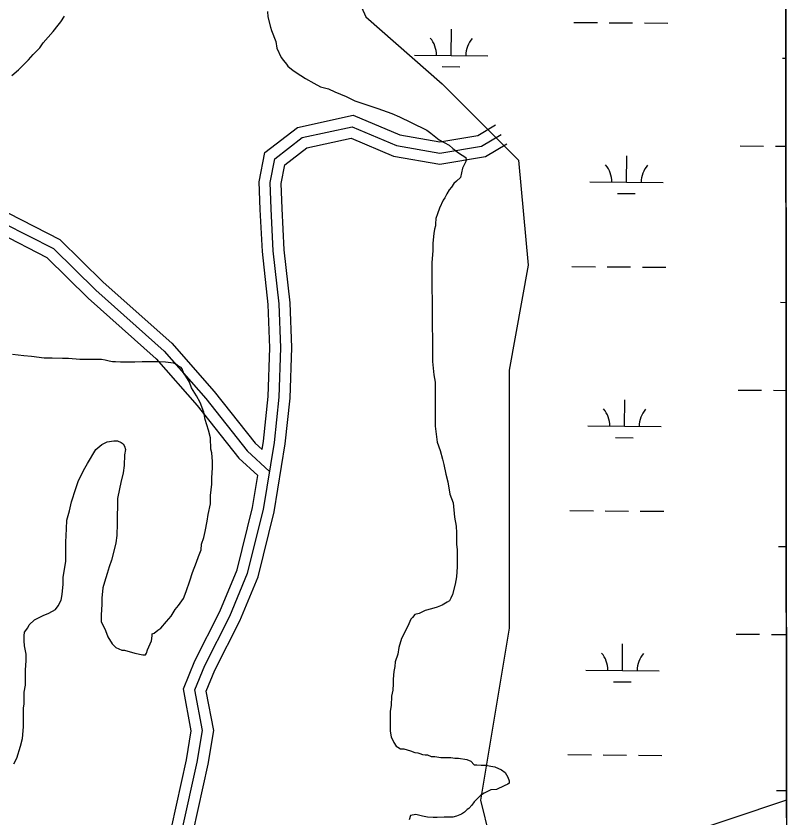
# Model space of a CAD drawing. Extents: x 3271442 to 3309282, y 752266 to 777610.
# Drawn here: x 3305999 to 3307057, y 767926 to 769019 of the extents above; entities that cross this region are included whole.
import ezdxf

# ---------------------------------------------------------------- set-up
doc = ezdxf.new("R2010")
doc.units = 0
for name, color, linetype in [('V-GRID-FRAM', 7, 'Continuous'), ('V-ROAD-CNTR', 7, 'Continuous'), ('V-SITE-VEGE', 7, 'Continuous'), ('V-WETL-SWMP', 7, 'Continuous')]:
    doc.layers.add(name, color=color, linetype=linetype)

msp = doc.modelspace()

# ---------------------------------------------------------------- linework, layer by layer
at = {"layer": 'V-GRID-FRAM'}
msp.add_lwpolyline([(3275591.3, 775827.4), (3307043.5, 775836.6), (3307056.7, 757650.8), (3275588.7, 757641.7), (3275591.3, 775827.4)], dxfattribs=at)
at = {"layer": 'V-ROAD-CNTR'}
for points in [[(3305454.3, 768978.3), (3305525.5, 768940.4), (3305617.3, 768913.9), (3305706.2, 768886), (3305770.4, 768836.8), (3305892.5, 768796.7), (3305988.7, 768749.9), (3306058.8, 768714.2), (3306117.9, 768656), (3306211.4, 768572.6), (3306269.1, 768506.8), (3306325, 768436.3), (3306334.3, 768427.8)], [(3305447.3, 768965), (3305519.9, 768926.5), (3305613, 768899.5), (3305699.2, 768872.4), (3305763.3, 768823.3), (3305886.8, 768782.8), (3305982, 768736.5), (3306049.9, 768701.9), (3306107.6, 768645.1), (3306200.7, 768562), (3306257.6, 768497.2), (3306314, 768426.1), (3306344.6, 768397.9)], [(3305440.2, 768951.8), (3305514.2, 768912.5), (3305608.6, 768885.1), (3305692.2, 768858.9), (3305756.2, 768809.9), (3305881.2, 768768.8), (3305975.3, 768723.1), (3306041, 768689.6), (3306097.3, 768634.1), (3306190, 768551.4), (3306246.1, 768487.6), (3306302.9, 768415.9), (3306328.5, 768392.3)], [(3306334.3, 768427.8), (3306336.2, 768439.4), (3306342.7, 768500.2), (3306345, 768566.6), (3306342.7, 768625.3), (3306334.8, 768697.6), (3306331.8, 768755.1), (3306330.3, 768792.7), (3306338.2, 768832.6), (3306382.6, 768866.8), (3306458.7, 768883.5), (3306522.1, 768856.5), (3306576.6, 768847), (3306628.3, 768855.7), (3306652.6, 768870.1)], [(3306225.6, 767909.3), (3306245.9, 768001.8), (3306253.2, 768044.7), (3306242.8, 768100.3), (3306256.2, 768133.4), (3306290.2, 768200.6), (3306314.7, 768259.2), (3306336.1, 768346), (3306351.1, 768437.4), (3306357.7, 768499.1), (3306360.1, 768566.6), (3306357.7, 768626.4), (3306349.7, 768698.8), (3306346.8, 768755.7), (3306345.4, 768791.5), (3306351.8, 768824.1), (3306389.1, 768852.9), (3306457.2, 768867.8), (3306517.8, 768842), (3306576.6, 768831.8), (3306633.5, 768841.4), (3306660.2, 768857.1)], [(3306240.3, 767906.4), (3306260.7, 767999), (3306268.4, 768044.8), (3306258.3, 768098.7), (3306269.8, 768127.1), (3306303.9, 768194.3), (3306329, 768254.5), (3306350.8, 768343), (3306365.9, 768435.4), (3306372.6, 768498), (3306375.1, 768566.7), (3306372.6, 768627.5), (3306364.7, 768700), (3306361.8, 768756.4), (3306360.5, 768790.4), (3306365.4, 768815.7), (3306395.6, 768838.9), (3306455.7, 768852.1), (3306513.6, 768827.5), (3306576.5, 768816.6), (3306638.8, 768827.1), (3306667.8, 768844.2)], [(3306201.7, 767658), (3306201.4, 767668.6), (3306183.9, 767706.2), (3306177.2, 767719.3), (3306171.7, 767749.1), (3306196.7, 767830.7), (3306210.9, 767912.2), (3306231.2, 768004.7), (3306237.9, 768044.6), (3306227.2, 768101.8), (3306242.5, 768139.6), (3306276.6, 768206.9), (3306300.4, 768263.9), (3306321.4, 768349), (3306328.5, 768392.3)]]:
    msp.add_lwpolyline(points, dxfattribs=at)
at = {"layer": 'V-SITE-VEGE'}
for p, q in [((3307049.2, 767925.7), (3307046.8, 771271.3)), ((3306341.7, 769024.6), (3306342.4, 769017.6)), ((3306060, 769010.9), (3306064.9, 769018.6)), ((3306342.4, 769017.6), (3306345.9, 769003.6)), ((3306049.4, 768997.6), (3306056.5, 769006)), ((3306056.5, 769006), (3306060, 769010.9)), ((3306345.9, 769003.6), (3306347.3, 768998.7)), ((3306036.1, 768982.2), (3306049.4, 768997.6)), ((3306347.3, 768998.7), (3306352.9, 768983.9)), ((3306031.2, 768975.2), (3306036.1, 768982.2)), ((3306352.9, 768983.9), (3306354.3, 768974.8)), ((3306022.1, 768966.1), (3306031.2, 768975.2)), ((3306354.3, 768974.8), (3306360.6, 768962.2)), ((3306002.4, 768945.1), (3306015.8, 768959.1)), ((3306015.8, 768959.1), (3306022.1, 768966.1)), ((3306360.6, 768962.2), (3306363.4, 768958)), ((3306363.4, 768958), (3306367.6, 768953.1)), ((3306367.6, 768953.1), (3306369.7, 768950.3)), ((3306369.7, 768950.3), (3306374.6, 768946.1)), ((3305993.3, 768937.4), (3306002.4, 768945.1)), ((3306374.6, 768946.1), (3306378.1, 768943.3)), ((3306378.1, 768943.3), (3306387.2, 768937.6)), ((3306387.2, 768937.6), (3306393.5, 768933.4)), ((3306393.5, 768933.4), (3306404.7, 768927.1)), ((3306404.7, 768927.1), (3306413.8, 768922.2)), ((3306413.8, 768922.2), (3306425, 768919.4)), ((3306425, 768919.4), (3306433.4, 768915.2)), ((3306433.4, 768915.2), (3306448.8, 768908.8)), ((3306448.8, 768908.8), (3306460.7, 768903.2)), ((3306460.7, 768903.2), (3306492.3, 768892.7)), ((3306492.3, 768892.7), (3306511.2, 768885.6)), ((3306511.2, 768885.6), (3306521.7, 768881.4)), ((3306521.7, 768881.4), (3306537.8, 768873.7)), ((3306537.8, 768873.7), (3306558.8, 768863.2)), ((3306558.8, 768863.2), (3306564.4, 768859)), ((3306564.4, 768859), (3306575.6, 768849.8)), ((3306575.6, 768849.8), (3306589.6, 768842.8)), ((3306589.6, 768842.8), (3306594.5, 768837.9)), ((3306594.5, 768837.9), (3306602.2, 768832.3)), ((3306602.2, 768832.3), (3306612, 768826)), ((3306612, 768820.4), (3306607.8, 768811.3)), ((3306612, 768826), (3306612.7, 768822.5)), ((3306612.7, 768822.5), (3306612, 768820.4)), ((3306607.8, 768811.3), (3306605, 768798.6)), ((3306599.4, 768793.7), (3306595.9, 768790.2)), ((3306605, 768798.6), (3306599.4, 768793.7)), ((3306592.4, 768785.3), (3306589.6, 768781.8)), ((3306595.9, 768790.2), (3306592.4, 768785.3)), ((3306586.1, 768776.2), (3306583.3, 768770.6)), ((3306589.6, 768781.8), (3306586.1, 768776.2)), ((3306581.1, 768767.8), (3306576.2, 768756.6)), ((3306583.3, 768770.6), (3306581.1, 768767.8)), ((3306576.2, 768756.6), (3306573.4, 768748.9)), ((3306571.3, 768742.6), (3306570.6, 768735.6)), ((3306573.4, 768748.9), (3306571.3, 768742.6)), ((3306569.2, 768727.9), (3306568.5, 768722.3)), ((3306570.6, 768732.8), (3306569.2, 768727.9)), ((3306570.6, 768735.6), (3306570.6, 768732.8)), ((3306568.5, 768722.3), (3306567.1, 768709)), ((3306567.1, 768709), (3306567.1, 768699.2)), ((3306567.1, 768699.2), (3306565.6, 768682.3)), ((3306565.6, 768682.3), (3306565.6, 768646.6)), ((3306565.6, 768646.6), (3306566.3, 768631.2)), ((3306566.3, 768631.2), (3306566.2, 768596.1)), ((3306566.2, 768596.1), (3306566.9, 768578.6)), ((3306566.9, 768578.6), (3306566.9, 768547.8)), ((3306009.7, 768555.4), (3305994.3, 768557.5)), ((3306020.2, 768554.7), (3306009.7, 768555.4)), ((3306037.1, 768552.5), (3306020.2, 768554.7)), ((3306048.3, 768552.5), (3306037.1, 768552.5)), ((3306062.3, 768551.8), (3306048.3, 768552.5)), ((3306070.7, 768551.8), (3306062.3, 768551.8)), ((3306086.1, 768550.4), (3306070.7, 768551.8)), ((3306115.5, 768550.3), (3306086.1, 768550.4)), ((3306120.5, 768549.6), (3306115.5, 768550.3)), ((3306126.1, 768548.2), (3306120.5, 768549.6)), ((3306130.3, 768547.5), (3306126.1, 768548.2)), ((3306134.5, 768547.5), (3306130.3, 768547.5)), ((3306141.5, 768546.8), (3306134.5, 768547.5)), ((3306161.1, 768546.8), (3306141.5, 768546.8)), ((3306170.9, 768547.5), (3306161.1, 768546.8)), ((3306194.7, 768547.5), (3306170.9, 768547.5)), ((3306202.5, 768546.8), (3306194.7, 768547.5)), ((3306213.7, 768545.3), (3306202.5, 768546.8)), ((3306216.5, 768544.6), (3306213.7, 768545.3)), ((3306219.3, 768542.5), (3306216.5, 768544.6)), ((3306224.2, 768539.7), (3306219.3, 768542.5)), ((3306566.9, 768547.8), (3306568.3, 768529.5)), ((3306225.6, 768537.6), (3306224.2, 768539.7)), ((3306227.7, 768531.3), (3306225.6, 768537.6)), ((3306230.5, 768527.8), (3306227.7, 768531.3)), ((3306235.4, 768519.4), (3306230.5, 768527.8)), ((3306568.3, 768529.5), (3306570.4, 768519.7)), ((3306238.2, 768511.7), (3306235.4, 768519.4)), ((3306245.2, 768501.2), (3306238.2, 768511.7)), ((3306570.4, 768519.7), (3306570.3, 768459.5)), ((3306250.1, 768492), (3306245.2, 768501.2)), ((3306254.9, 768478.7), (3306250.1, 768492)), ((3306257, 768468.9), (3306254.9, 768478.7)), ((3306261.2, 768454.2), (3306257, 768468.9)), ((3306570.3, 768459.5), (3306573.1, 768437.7)), ((3306264, 768443.7), (3306261.2, 768454.2)), ((3306264.7, 768428.2), (3306264, 768443.7)), ((3306107.7, 768427.7), (3306116.1, 768434.7)), ((3306116.1, 768434.7), (3306123.1, 768438.2)), ((3306123.1, 768438.2), (3306132.3, 768439.6)), ((3306132.3, 768439.6), (3306137.2, 768439.6)), ((3306137.2, 768439.6), (3306142.1, 768437.5)), ((3306142.1, 768437.5), (3306144.9, 768435.4)), ((3306144.9, 768435.4), (3306147, 768432.6)), ((3306147, 768432.6), (3306148.4, 768427.7)), ((3306573.1, 768437.7), (3306577.3, 768426.5)), ((3306096.5, 768408.8), (3306107.7, 768427.7)), ((3306148.4, 768427.7), (3306147, 768420.7)), ((3306266.1, 768423.3), (3306264.7, 768428.2)), ((3306266.8, 768411.4), (3306266.1, 768423.3)), ((3306577.3, 768426.5), (3306580.1, 768414.6)), ((3306147, 768420.7), (3306146.2, 768405.9)), ((3306266.8, 768403), (3306266.8, 768411.4)), ((3306580.1, 768414.6), (3306582.2, 768407.6)), ((3306090.9, 768399), (3306096.5, 768408.8)), ((3306146.2, 768405.9), (3306144.8, 768396.1)), ((3306266.1, 768389), (3306266.8, 768403)), ((3306582.2, 768407.6), (3306585, 768394.3)), ((3306083.8, 768384.3), (3306090.9, 768399)), ((3306144.8, 768396.1), (3306142, 768382.8)), ((3306266.1, 768380.6), (3306266.1, 768389)), ((3306585, 768394.3), (3306587.7, 768383.7)), ((3306080.3, 768374.5), (3306083.8, 768384.3)), ((3306142, 768382.8), (3306139.9, 768374.4)), ((3306263.9, 768365.2), (3306266.1, 768380.6)), ((3306587.7, 768383.7), (3306590.5, 768366.9)), ((3306074.7, 768356.3), (3306080.3, 768374.5)), ((3306139.9, 768374.4), (3306137.1, 768361.1)), ((3306071.9, 768344.3), (3306074.7, 768356.3)), ((3306137.1, 768361.1), (3306137, 768326.8)), ((3306263.9, 768354), (3306263.9, 768365.2)), ((3306590.5, 768366.9), (3306594.7, 768355)), ((3306261.1, 768339.2), (3306263.9, 768354)), ((3306594.7, 768355), (3306596.8, 768335.4)), ((3306068.4, 768331.7), (3306071.9, 768344.3)), ((3306259.7, 768330.1), (3306261.1, 768339.2)), ((3306596.8, 768335.4), (3306598.9, 768323.5)), ((3306067.6, 768319.8), (3306068.4, 768331.7)), ((3306137, 768326.8), (3306136.3, 768310.6)), ((3306256.9, 768316.1), (3306259.7, 768330.1)), ((3306598.9, 768323.5), (3306599.6, 768314.4)), ((3306066.9, 768301.6), (3306067.6, 768319.8)), ((3306254.8, 768307.7), (3306256.9, 768316.1)), ((3306599.6, 768314.4), (3306599.6, 768298.9)), ((3306066.9, 768275), (3306066.9, 768301.6)), ((3306136.3, 768310.6), (3306134.9, 768300.8)), ((3306251.9, 768298.6), (3306254.8, 768307.7)), ((3306132.8, 768291), (3306129.3, 768277)), ((3306134.9, 768300.8), (3306132.8, 768291)), ((3306247.7, 768281.8), (3306251.2, 768290.9)), ((3306251.2, 768290.9), (3306251.9, 768298.6)), ((3306599.6, 768298.9), (3306600.3, 768291.2)), ((3306600.3, 768291.2), (3306600.2, 768268.1)), ((3306244.9, 768274.1), (3306247.7, 768281.8)), ((3306065.5, 768267.3), (3306066.9, 768275)), ((3306129.3, 768277), (3306125.8, 768267.9)), ((3306239.3, 768260.1), (3306244.9, 768274.1)), ((3306063.4, 768253.2), (3306065.5, 768267.3)), ((3306123, 768258.8), (3306119.4, 768246.9)), ((3306125.8, 768267.9), (3306123, 768258.8)), ((3306235.8, 768248.9), (3306239.3, 768260.1)), ((3306600.2, 768268.1), (3306599.5, 768254.1)), ((3306063.4, 768244.1), (3306063.4, 768253.2)), ((3306119.4, 768246.9), (3306117.3, 768239.2)), ((3306230.9, 768234.1), (3306235.8, 768248.9)), ((3306599.5, 768254.1), (3306597.4, 768244.3)), ((3306061.9, 768230.1), (3306063.4, 768244.1)), ((3306117.3, 768239.2), (3306115.9, 768225.2)), ((3306597.4, 768244.3), (3306593.9, 768230.3)), ((3306060.5, 768222.4), (3306061.9, 768230.1)), ((3306115.9, 768225.2), (3306115.9, 768216.7)), ((3306220.3, 768215.2), (3306227.3, 768225)), ((3306227.3, 768225), (3306230.9, 768234.1)), ((3306591.8, 768225.4), (3306589.7, 768221.8)), ((3306593.9, 768230.3), (3306591.8, 768225.4)), ((3306052.8, 768209.8), (3306056.3, 768214.7)), ((3306056.3, 768214.7), (3306060.5, 768222.4)), ((3306115.9, 768216.7), (3306115.2, 768202.7)), ((3306216.1, 768209.6), (3306220.3, 768215.2)), ((3306579.9, 768215.5), (3306572.9, 768212.8)), ((3306586.9, 768219.7), (3306579.9, 768215.5)), ((3306589.7, 768221.8), (3306586.9, 768219.7)), ((3306036, 768201.4), (3306043.7, 768204.9)), ((3306043.7, 768204.9), (3306052.8, 768209.8)), ((3306210.5, 768200.5), (3306216.1, 768209.6)), ((3306548.3, 768204.4), (3306542.7, 768203)), ((3306556.7, 768208.6), (3306548.3, 768204.4)), ((3306565.1, 768210.7), (3306556.7, 768208.6)), ((3306572.9, 768212.8), (3306565.1, 768210.7)), ((3306017, 768188.8), (3306024.1, 768195.8)), ((3306024.1, 768195.8), (3306036, 768201.4)), ((3306115.2, 768202.7), (3306115.2, 768193.6)), ((3306115.2, 768193.6), (3306120.8, 768181)), ((3306196.5, 768184.4), (3306204.2, 768193.5)), ((3306204.2, 768193.5), (3306210.5, 768200.5)), ((3306537.1, 768196.7), (3306532.9, 768186.9)), ((3306539.2, 768198.8), (3306537.1, 768196.7)), ((3306542.7, 768203), (3306539.2, 768198.8)), ((3306010.7, 768179), (3306014.9, 768184.6)), ((3306014.9, 768184.6), (3306017, 768188.8)), ((3306187.3, 768177.4), (3306192.3, 768181.6)), ((3306192.3, 768181.6), (3306196.5, 768184.4)), ((3306532.9, 768186.9), (3306524.4, 768170.1)), ((3306010, 768174.1), (3306010.7, 768179)), ((3306010, 768167.1), (3306010, 768174.1)), ((3306120.8, 768181), (3306124.3, 768172.6)), ((3306124.3, 768172.6), (3306129.9, 768162.8)), ((3306183.8, 768166.9), (3306184.5, 768173.9)), ((3306184.5, 768176.7), (3306187.3, 768177.4)), ((3306184.5, 768173.9), (3306184.5, 768176.7)), ((3306010.7, 768160.1), (3306010, 768167.1)), ((3306012.8, 768148.9), (3306010.7, 768160.1)), ((3306129.9, 768162.8), (3306134.8, 768157.9)), ((3306178.2, 768155), (3306183.8, 768166.9)), ((3306524.4, 768170.1), (3306520.9, 768158.1)), ((3306012.8, 768140.5), (3306012.8, 768148.9)), ((3306134.8, 768157.9), (3306143.2, 768154.3)), ((3306143.2, 768154.3), (3306146.7, 768154.3)), ((3306146.7, 768154.3), (3306160.7, 768150.1)), ((3306160.7, 768150.1), (3306171.9, 768148)), ((3306175.4, 768148), (3306176.8, 768150.1)), ((3306176.8, 768150.1), (3306178.2, 768155)), ((3306519.5, 768149), (3306516, 768138.5)), ((3306520.9, 768158.1), (3306519.5, 768149)), ((3306012.1, 768127.1), (3306012.8, 768140.5)), ((3306171.9, 768148), (3306175.4, 768148)), ((3306516, 768138.5), (3306515.3, 768132.2)), ((3306012.1, 768106.8), (3306012.1, 768127.1)), ((3306515.3, 768132.2), (3306513.9, 768125.2)), ((3306513.9, 768125.2), (3306513.2, 768114.7)), ((3306009.9, 768097), (3306012.1, 768106.8)), ((3306513.2, 768108.4), (3306512.5, 768100)), ((3306513.2, 768114.7), (3306513.2, 768108.4)), ((3306009.9, 768080.9), (3306009.9, 768097)), ((3306512.5, 768100), (3306511, 768091.6)), ((3306511, 768091.6), (3306510.3, 768079)), ((3306009.2, 768076), (3306009.9, 768080.9)), ((3306009.2, 768050.1), (3306009.2, 768076)), ((3306510.3, 768079), (3306508.9, 768071.2)), ((3306508.9, 768071.2), (3306508.9, 768043.9)), ((3306007.8, 768033.9), (3306009.2, 768050.1)), ((3306508.9, 768043.9), (3306510.3, 768036.2)), ((3306005, 768023.4), (3306007.8, 768033.9)), ((3306510.3, 768036.2), (3306513.8, 768028.5)), ((3306513.8, 768028.5), (3306517.3, 768023.6)), ((3306000, 768007.3), (3306005, 768023.4)), ((3306517.3, 768023.6), (3306519.4, 768022.2)), ((3306519.4, 768022.2), (3306522.9, 768020.1)), ((3306522.9, 768020.1), (3306527.8, 768020.1)), ((3306527.8, 768020.1), (3306536.9, 768017.3)), ((3305995.8, 767999.6), (3306000, 768007.3)), ((3306536.9, 768017.3), (3306542.5, 768015.1)), ((3306542.5, 768015.1), (3306546.7, 768014.4)), ((3306546.7, 768014.4), (3306549.5, 768013.7)), ((3306549.5, 768013.7), (3306553, 768012.3)), ((3306553, 768012.3), (3306556.5, 768011.6)), ((3306556.5, 768011.6), (3306560, 768011.6)), ((3306560, 768011.6), (3306564.9, 768009.5)), ((3306564.9, 768009.5), (3306569.8, 768009.5)), ((3306569.8, 768009.5), (3306578.2, 768008.1)), ((3306578.2, 768008.1), (3306591.6, 768008.1)), ((3306591.6, 768008.1), (3306597.2, 768007.4)), ((3306597.2, 768007.4), (3306602.1, 768007.4)), ((3306602.1, 768007.4), (3306613.3, 768005.3)), ((3306613.3, 768005.3), (3306618.9, 768003.1)), ((3306618.9, 768003.1), (3306623.3, 767998.2)), ((3306623.3, 767998.2), (3306627.3, 767998.2)), ((3306627.3, 767998.2), (3306632.9, 767997.5)), ((3306632.9, 767997.5), (3306639.2, 767997.5)), ((3306639.2, 767997.5), (3306646.2, 767996.1)), ((3306646.2, 767996.1), (3306651.8, 767995.4)), ((3306651.8, 767995.4), (3306660.9, 767991.2)), ((3306660.9, 767991.2), (3306665.8, 767987.7)), ((3306665.8, 767987.7), (3306669.3, 767981.4)), ((3306669.3, 767981.4), (3306671.4, 767976.5)), ((3306671.4, 767976.5), (3306671.4, 767973)), ((3306646.2, 767963.9), (3306637.1, 767959.7)), ((3306653.9, 767964.6), (3306646.2, 767963.9)), ((3306664.4, 767969.5), (3306653.9, 767964.6)), ((3306669.3, 767971.6), (3306664.4, 767969.5)), ((3306671.4, 767973), (3306669.3, 767971.6)), ((3306632.2, 767956.2), (3306623.7, 767947.8)), ((3306637.1, 767959.7), (3306632.2, 767956.2)), ((3306620.2, 767942.9), (3306616, 767938.7)), ((3306623.7, 767947.8), (3306620.2, 767942.9)), ((3306543.8, 767930.3), (3306536.8, 767928.9)), ((3306552.9, 767928.2), (3306543.8, 767930.3)), ((3306606.2, 767931), (3306599.2, 767928.2)), ((3306610.4, 767933.8), (3306606.2, 767931)), ((3306613.9, 767937.3), (3306610.4, 767933.8)), ((3306616, 767938.7), (3306613.9, 767937.3)), ((3306536.8, 767928.9), (3306534.7, 767923.3)), ((3306559.9, 767926.8), (3306552.9, 767928.2)), ((3306567.6, 767926.1), (3306559.9, 767926.8)), ((3306573.2, 767926.1), (3306567.6, 767926.1)), ((3306582.4, 767926.8), (3306573.2, 767926.1)), ((3306594.3, 767926.8), (3306582.4, 767926.8)), ((3306599.2, 767928.2), (3306594.3, 767926.8))]:
    msp.add_line(p, q, dxfattribs=at)
at = {"layer": 'V-WETL-SWMP'}
for p, q in [((3307049.2, 767950.6), (3307048, 769649.4)), ((3306423.7, 769134.7), (3306475.8, 769017.5)), ((3306475.8, 769017.5), (3306579.9, 768926.4)), ((3306592.1, 768964.9), (3306592.4, 769000.9)), ((3306759.5, 769009.9), (3306791.5, 769009.7)), ((3306807.5, 769009.5), (3306839.5, 769009.3)), ((3306855.5, 769009.2), (3306887.5, 769008.9)), ((3306542.1, 768965.3), (3306642.1, 768964.5)), ((3307044, 768961.2), (3307048.5, 768961.1)), ((3306579.9, 768949.6), (3306603.9, 768949.4)), ((3306579.9, 768926.4), (3306684, 768822.2)), ((3306986.1, 768841.6), (3307018.1, 768841.3)), ((3307034.1, 768841.2), (3307048.6, 768841.1)), ((3306831.1, 768792.1), (3306831.4, 768828.1)), ((3306684, 768822.2), (3306697, 768679)), ((3306781.1, 768792.5), (3306881.1, 768791.7)), ((3306819, 768776.8), (3306843, 768776.6)), ((3306697, 768679), (3306671, 768535.8)), ((3306756.8, 768677.3), (3306788.8, 768677)), ((3306804.8, 768676.9), (3306836.8, 768676.6)), ((3306852.8, 768676.5), (3306884.8, 768676.2)), ((3307041.2, 768628.5), (3307048.7, 768628.4)), ((3306671, 768535.8), (3306671, 768184.2)), ((3306983.4, 768508.9), (3307015.4, 768508.6)), ((3307031.4, 768508.5), (3307048.8, 768508.4)), ((3306828.4, 768459.4), (3306828.7, 768495.4)), ((3306778.4, 768459.9), (3306878.4, 768459)), ((3306816.3, 768444.1), (3306840.3, 768443.9)), ((3306754, 768344.6), (3306786, 768344.4)), ((3306802, 768344.2), (3306834, 768344)), ((3306850, 768343.8), (3306882, 768343.6)), ((3307038.5, 768295.8), (3307049, 768295.8)), ((3306671, 768184.2), (3306631.9, 767949.9)), ((3306980.6, 768176.2), (3307012.6, 768176)), ((3307028.6, 768175.8), (3307049.1, 768175.7)), ((3306825.6, 768126.8), (3306825.9, 768162.8)), ((3306775.6, 768127.2), (3306875.6, 768126.4)), ((3306813.5, 768111.4), (3306837.5, 768111.2)), ((3306751.3, 768012), (3306783.3, 768011.7)), ((3306799.3, 768011.6), (3306831.3, 768011.3)), ((3306847.3, 768011.2), (3306879.3, 768010.9)), ((3307035.7, 767963.2), (3307049.2, 767963.1)), ((3306631.9, 767949.9), (3306644.9, 767897.8)), ((3306853.1, 767884.8), (3307048.3, 767949.9)), ((3307048.3, 767949.9), (3307049.2, 767950.6))]:
    msp.add_line(p, q, dxfattribs=at)
for centre, start, end in [((3306536.8, 768965.8), 358.7563, 40.2999), ((3306647.3, 768964.9), 138.7563, 180.2999), ((3306775.9, 768793), 358.7563, 40.2999), ((3306886.4, 768792.1), 138.7563, 180.2999), ((3306773.1, 768460.4), 358.7563, 40.2999), ((3306883.6, 768459.5), 138.7563, 180.2999), ((3306770.4, 768127.7), 358.7563, 40.2999), ((3306880.9, 768126.8), 138.7563, 180.2999)]:
    msp.add_arc(centre, 35.2, start, end, dxfattribs=at)

doc.saveas('drawing.dxf')
